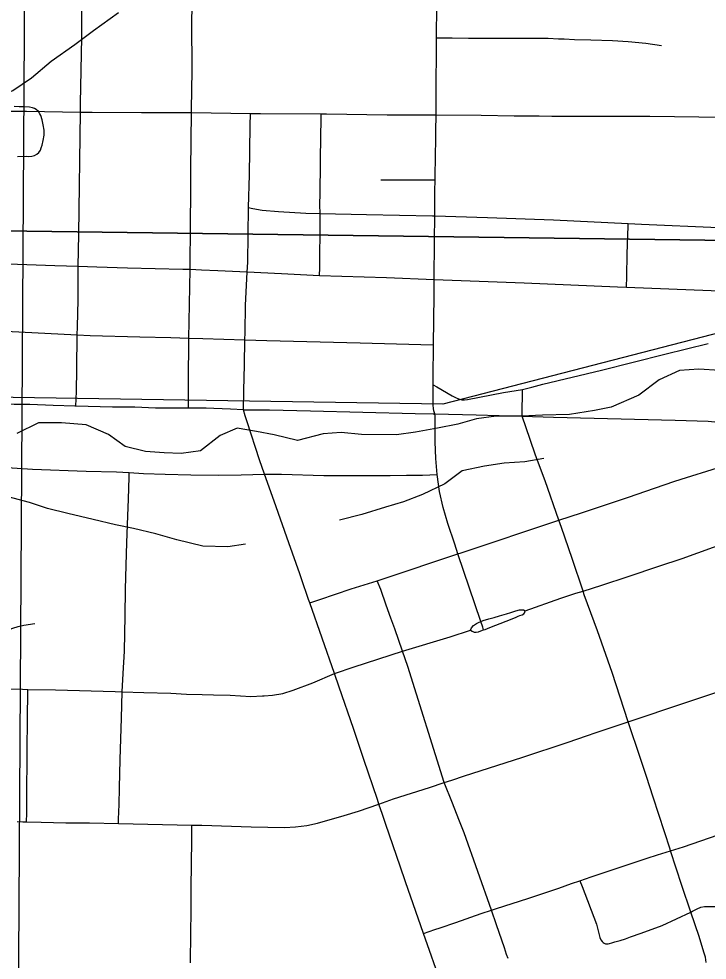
# Model space of a CAD drawing. Extents: x 0 to 34, y 0 to 22.
# Drawn here: x 14.09 to 14.479, y 17.655 to 18.187 of the extents above; entities that cross this region are included whole.
import ezdxf

# ---------------------------------------------------------------- set-up
doc = ezdxf.new("R2010")
doc.units = 0
for name, color, linetype in [('GM_X_City_Street', 7, 'Continuous'), ('GM_X_County_Road', 7, 'Continuous'), ('GM_X_Minor_River', 7, 'Continuous'), ('GM_X_Rail_Line', 7, 'Continuous'), ('GM_X_Section', 7, 'Continuous'), ('GM_X_State_Route', 7, 'Continuous'), ('GM_X_US_Shield', 7, 'Continuous')]:
    doc.layers.add(name, color=color, linetype=linetype)

msp = doc.modelspace()

# ---------------------------------------------------------------- linework, layer by layer
at = {"layer": 'GM_X_City_Street'}
for p, q in [((14.18766, 18.13383), (14.22086, 18.13326)), ((14.35093, 17.84646), (14.338, 17.88468))]:
    msp.add_line(p, q, dxfattribs=at)
for points in [[(14.32593, 18.17604), (14.32609, 18.1945), (14.32614, 18.21004), (14.32601, 18.21621), (14.32612, 18.22542), (14.32622, 18.23474), (14.32652, 18.25948), (14.32661, 18.27402)], [(14.12305, 18.00829), (14.12319, 18.01281), (14.12364, 18.02816), (14.12361, 18.04688), (14.12398, 18.06514), (14.12487, 18.13413), (14.12494, 18.1392), (14.12562, 18.17622), (14.12584, 18.22562), (14.12607, 18.23472), (14.12602, 18.23586), (14.12581, 18.23683), (14.12532, 18.23791), (14.12435, 18.23873)], [(14.18766, 18.13383), (14.18768, 18.13573), (14.18798, 18.15745), (14.18786, 18.18536), (14.18824, 18.20084), (14.18827, 18.21016), (14.18827, 18.21325)], [(14.32564, 18.13248), (14.32571, 18.15118), (14.32592, 18.16664), (14.32591, 18.17284), (14.32593, 18.17604)], [(14.32593, 18.17604), (14.33473, 18.17597), (14.34392, 18.17591), (14.36851, 18.17581), (14.3745, 18.17575), (14.37739, 18.17578), (14.38017, 18.17584), (14.38307, 18.17583), (14.38894, 18.17574), (14.39483, 18.17553), (14.39787, 18.17539), (14.40376, 18.17517), (14.41297, 18.1748), (14.42516, 18.17443), (14.43399, 18.17396), (14.44402, 18.173), (14.45284, 18.1717)], [(14.08937, 18.1091), (14.09431, 18.10914), (14.09585, 18.1091), (14.09745, 18.10928), (14.09902, 18.10967), (14.10036, 18.11036), (14.10138, 18.1113), (14.10234, 18.11261), (14.10284, 18.11398), (14.10325, 18.11538), (14.10396, 18.11812), (14.10438, 18.12097), (14.10438, 18.12391), (14.10391, 18.12689), (14.10332, 18.12967), (14.10256, 18.13216), (14.10203, 18.13316), (14.10124, 18.13438), (14.1, 18.13552), (14.09906, 18.13612), (14.0978, 18.13657), (14.09625, 18.13686), (14.09334, 18.13698), (14.09042, 18.13711), (14.0875, 18.13724)], [(14.05172, 18.13477), (14.06058, 18.1347), (14.07595, 18.1346), (14.09449, 18.13462), (14.12487, 18.13413)], [(14.12487, 18.13413), (14.1315, 18.13402), (14.1593, 18.13395), (14.18405, 18.13384), (14.18766, 18.13383)], [(14.18681, 18.04519), (14.18692, 18.05214), (14.18707, 18.06454), (14.18695, 18.06757), (14.18699, 18.07068), (14.18728, 18.08927), (14.18724, 18.1017), (14.18766, 18.13383)], [(14.21703, 17.96606), (14.21719, 17.97684), (14.2176, 17.99133), (14.21779, 18.00555), (14.21786, 18.00971), (14.21817, 18.02502), (14.21907, 18.04376), (14.21934, 18.04943), (14.2195, 18.06477), (14.21986, 18.08022), (14.22028, 18.09865), (14.22075, 18.12633), (14.22086, 18.13326)], [(14.22086, 18.13326), (14.22648, 18.13321), (14.26079, 18.13311)], [(14.25988, 18.04155), (14.25995, 18.04637), (14.26003, 18.05215), (14.2601, 18.05678), (14.26018, 18.06238), (14.26028, 18.06929), (14.26019, 18.0769), (14.26013, 18.08163), (14.26021, 18.08839), (14.26058, 18.12195), (14.2607, 18.12816), (14.26079, 18.13311)], [(14.26079, 18.13311), (14.26389, 18.1331), (14.29813, 18.13256), (14.32564, 18.13248)], [(14.32515, 18.09583), (14.32522, 18.09884), (14.32516, 18.10186), (14.32534, 18.10478), (14.3256, 18.12326), (14.32564, 18.13248)], [(14.32564, 18.13248), (14.35107, 18.13242), (14.36977, 18.13201), (14.38382, 18.13192), (14.39092, 18.13187), (14.41013, 18.13175), (14.42149, 18.13178), (14.43507, 18.13182), (14.44634, 18.1317), (14.48797, 18.13127), (14.51915, 18.13116), (14.54826, 18.13081)], [(14.29442, 18.09586), (14.31759, 18.09579), (14.32369, 18.09582), (14.32515, 18.09583)], [(14.32489, 18.07556), (14.32502, 18.08948), (14.32515, 18.09583)], [(14.21986, 18.08022), (14.22131, 18.07989), (14.22434, 18.07921), (14.22742, 18.0788), (14.2367, 18.07797), (14.25221, 18.07708), (14.26019, 18.0769), (14.28636, 18.07631), (14.32363, 18.0756), (14.32489, 18.07556), (14.35468, 18.07459), (14.39193, 18.07318), (14.43414, 18.07121), (14.44158, 18.07086), (14.485, 18.06897), (14.50671, 18.06792), (14.54529, 18.06574), (14.54764, 18.06561)], [(14.32463, 18.03941), (14.32476, 18.06165), (14.32489, 18.07556)], [(14.43312, 18.03501), (14.43326, 18.04144), (14.43354, 18.05381), (14.43409, 18.06989), (14.43414, 18.07121)], [(14.12361, 18.04688), (14.1104, 18.0473), (14.0894, 18.04795), (14.07387, 18.04853), (14.06268, 18.04895)], [(14.18681, 18.04519), (14.18264, 18.04529), (14.15154, 18.046), (14.13416, 18.04655), (14.12361, 18.04688)], [(14.18614, 18.00648), (14.18632, 18.01594), (14.18681, 18.04519)], [(14.21907, 18.04376), (14.20249, 18.04447), (14.19323, 18.04488), (14.18681, 18.04519)], [(14.25988, 18.04155), (14.23844, 18.04282), (14.21907, 18.04376)], [(14.32463, 18.03941), (14.29771, 18.04046), (14.25988, 18.04155)], [(14.32426, 18.00262), (14.32458, 18.03069), (14.32463, 18.03941)], [(14.43312, 18.03501), (14.42807, 18.0352), (14.37533, 18.03743), (14.32463, 18.03941)], [(14.54695, 18.03069), (14.53315, 18.03119), (14.48084, 18.03325), (14.43312, 18.03501)], [(14.06588, 18.01226), (14.07528, 18.01083), (14.12305, 18.00829)], [(14.1224, 17.96803), (14.12261, 17.97635), (14.12291, 17.98889), (14.12305, 18.00829)], [(14.12305, 18.00829), (14.13038, 18.00793), (14.15851, 18.00716), (14.17592, 18.00677), (14.18614, 18.00648)], [(14.18583, 17.96696), (14.18595, 17.97438), (14.18596, 17.97978), (14.18599, 17.99233), (14.18604, 17.99547), (14.18614, 18.00648)], [(14.18614, 18.00648), (14.19392, 18.00623), (14.21779, 18.00555)], [(14.21779, 18.00555), (14.23003, 18.0052), (14.28283, 18.0038), (14.31701, 18.00283), (14.32426, 18.00262)], [(14.32404, 17.98003), (14.32405, 17.98423), (14.32426, 18.00262)], [(14.32501, 17.96371), (14.32445, 17.96542), (14.32415, 17.96668), (14.32403, 17.96859), (14.32403, 17.97184), (14.32404, 17.98003)], [(14.37429, 17.96238), (14.37424, 17.96337), (14.37427, 17.96625), (14.3743, 17.96832), (14.37435, 17.97223), (14.37437, 17.97441), (14.37442, 17.97752)], [(14.32618, 17.92948), (14.32545, 17.93847), (14.32521, 17.94785), (14.32519, 17.95457), (14.32515, 17.96148), (14.32512, 17.96236), (14.32501, 17.96371)], [(14.47819, 17.65386), (14.47769, 17.65686), (14.47687, 17.65977), (14.47422, 17.66853), (14.46949, 17.6824), (14.46442, 17.69731), (14.45802, 17.71699), (14.45774, 17.71784), (14.44824, 17.74729), (14.44436, 17.75903), (14.43944, 17.77359), (14.43552, 17.78531), (14.43407, 17.78984), (14.4251, 17.81772), (14.41678, 17.8411), (14.40929, 17.86151), (14.40859, 17.86363), (14.40249, 17.88202), (14.39646, 17.89956), (14.39503, 17.90362), (14.3872, 17.92588), (14.38171, 17.9404), (14.37869, 17.94926), (14.37429, 17.96238)], [(14.25431, 17.85706), (14.25997, 17.85888), (14.27766, 17.86492), (14.29244, 17.86951), (14.2957, 17.8706), (14.338, 17.88468), (14.33983, 17.88529), (14.39503, 17.90362), (14.40775, 17.90784), (14.43434, 17.9167), (14.44896, 17.92169), (14.46045, 17.92561), (14.46691, 17.92772), (14.49589, 17.93682), (14.49846, 17.93762), (14.51406, 17.94295), (14.51719, 17.94419), (14.51967, 17.94543), (14.52154, 17.94652), (14.52512, 17.94862)], [(14.07056, 17.93578), (14.07402, 17.93516), (14.07985, 17.9341), (14.08638, 17.93321), (14.09786, 17.93251), (14.12806, 17.93127), (14.14521, 17.93088), (14.15243, 17.93051), (14.16046, 17.93009), (14.17265, 17.92969), (14.18722, 17.92932), (14.20263, 17.92913), (14.21568, 17.92928), (14.22887, 17.92964)], [(14.14633, 17.73238), (14.14643, 17.7349), (14.14675, 17.74318), (14.14691, 17.75261), (14.14741, 17.76854), (14.14807, 17.79193), (14.14851, 17.80678), (14.14911, 17.81707), (14.14977, 17.82974), (14.1501, 17.84958), (14.15042, 17.86453), (14.15075, 17.87818), (14.15107, 17.89087), (14.15164, 17.90621), (14.15212, 17.91548), (14.15238, 17.92792), (14.15243, 17.93051)], [(14.22887, 17.92964), (14.23832, 17.92967), (14.26225, 17.92892), (14.2879, 17.92892), (14.29975, 17.92896), (14.30889, 17.92915), (14.318, 17.92917), (14.32618, 17.92948)], [(14.338, 17.88468), (14.33619, 17.89003), (14.33226, 17.90181), (14.32957, 17.91078), (14.3276, 17.91995), (14.32618, 17.92948)], [(14.40859, 17.86363), (14.41927, 17.86697), (14.43402, 17.87188), (14.45144, 17.87767), (14.4646, 17.88209), (14.48224, 17.88838), (14.50891, 17.89722), (14.51171, 17.89811)], [(14.36625, 17.65622), (14.36544, 17.6585), (14.36434, 17.66211), (14.35975, 17.67518), (14.35702, 17.68345), (14.34155, 17.72708), (14.33858, 17.73459), (14.3349, 17.74393), (14.33031, 17.75556), (14.30968, 17.82105), (14.30674, 17.82974), (14.30229, 17.84225), (14.30014, 17.8483), (14.29753, 17.85562), (14.29438, 17.86447), (14.29244, 17.86951)], [(14.37585, 17.85248), (14.39606, 17.8596), (14.40461, 17.86239), (14.40859, 17.86363)], [(14.35093, 17.84646), (14.35228, 17.84693), (14.35538, 17.84788), (14.35837, 17.84871), (14.36139, 17.84964), (14.36533, 17.85085), (14.36781, 17.85159), (14.37064, 17.85249), (14.37273, 17.85297), (14.37356, 17.8531), (14.37429, 17.8531), (14.37501, 17.85296), (14.37585, 17.85248)], [(14.35242, 17.84167), (14.35335, 17.84201), (14.35606, 17.84304), (14.36523, 17.84656), (14.37045, 17.84877), (14.37199, 17.84942), (14.37301, 17.84984), (14.37418, 17.85031), (14.37516, 17.85077), (14.37569, 17.8515), (14.37585, 17.85248)], [(14.06667, 17.83429), (14.08098, 17.84044), (14.08685, 17.84272), (14.08986, 17.84369), (14.09295, 17.84446), (14.09925, 17.84539)], [(14.3451, 17.84157), (14.34569, 17.84293), (14.34684, 17.84417), (14.34839, 17.84529), (14.35003, 17.84615), (14.35093, 17.84646)], [(14.35242, 17.84167), (14.35201, 17.84327), (14.35093, 17.84646)], [(14.30674, 17.82974), (14.33356, 17.83773), (14.3451, 17.84157)], [(14.3451, 17.84157), (14.34609, 17.84099), (14.34719, 17.8405), (14.34827, 17.84041), (14.34951, 17.84063), (14.35095, 17.84113), (14.35242, 17.84167)], [(14.26831, 17.81703), (14.2794, 17.82085), (14.30674, 17.82974)], [(14.22866, 17.80454), (14.2334, 17.80495), (14.23914, 17.80586), (14.24502, 17.80769), (14.25616, 17.81188), (14.26831, 17.81703)], [(14.29338, 17.74341), (14.3017, 17.74637), (14.32191, 17.75282), (14.33031, 17.75556), (14.33454, 17.75693), (14.34165, 17.75924), (14.37411, 17.76972), (14.40017, 17.77837), (14.41047, 17.78197), (14.41605, 17.78383), (14.43407, 17.78984), (14.46614, 17.80054), (14.50845, 17.81462)], [(13.99979, 17.80966), (14.00712, 17.80952), (14.0265, 17.80914), (14.04387, 17.80886), (14.06061, 17.80872), (14.07182, 17.80853), (14.09214, 17.80821), (14.0952, 17.80815)], [(14.09456, 17.73337), (14.0946, 17.73827), (14.09474, 17.75435), (14.09483, 17.76504), (14.09494, 17.77771), (14.09502, 17.78708), (14.09509, 17.79547), (14.09515, 17.8032), (14.0952, 17.80815)], [(14.0952, 17.80815), (14.11083, 17.80788), (14.14448, 17.80691), (14.14851, 17.80678)], [(14.14851, 17.80678), (14.16074, 17.80641), (14.17586, 17.80593), (14.18479, 17.80544), (14.19357, 17.80528), (14.20007, 17.80511), (14.20951, 17.80479), (14.22104, 17.80413), (14.22771, 17.80446), (14.22866, 17.80454)], [(14.08925, 17.73349), (14.0924, 17.73342), (14.09456, 17.73337), (14.10272, 17.7332), (14.11662, 17.73278), (14.13011, 17.73278), (14.14633, 17.73238), (14.18786, 17.73153), (14.19342, 17.73141), (14.22136, 17.7306), (14.2401, 17.73017), (14.24639, 17.73047), (14.25263, 17.73133), (14.25878, 17.73265), (14.27375, 17.73698), (14.28181, 17.73939), (14.29338, 17.74341)], [(14.45802, 17.71699), (14.46527, 17.7193), (14.47997, 17.72426), (14.49459, 17.7294), (14.50629, 17.73334), (14.51798, 17.73726), (14.52983, 17.7411), (14.53866, 17.7442), (14.54734, 17.74733)], [(14.18709, 17.65378), (14.1873, 17.67075), (14.18735, 17.6827), (14.18749, 17.69594), (14.18778, 17.7232), (14.18786, 17.73153)], [(14.40683, 17.70007), (14.4132, 17.70228), (14.42226, 17.70529), (14.44489, 17.71279), (14.45068, 17.71466), (14.45802, 17.71699)], [(14.35702, 17.68345), (14.3598, 17.68437), (14.37741, 17.69013), (14.38536, 17.69277), (14.39492, 17.69594), (14.4021, 17.69843), (14.40683, 17.70007)], [(14.40683, 17.70007), (14.40817, 17.69686), (14.41613, 17.6756), (14.41691, 17.6725), (14.41766, 17.66951), (14.41811, 17.66797), (14.41861, 17.66674), (14.41932, 17.66573), (14.41991, 17.66522), (14.42053, 17.66478), (14.42124, 17.66451), (14.42195, 17.66444), (14.42277, 17.66448), (14.42346, 17.66459), (14.42493, 17.66498), (14.42646, 17.66551), (14.42949, 17.66637), (14.43249, 17.66731), (14.43538, 17.66848), (14.44136, 17.67051), (14.45327, 17.67475), (14.46949, 17.6824)], [(14.46949, 17.6824), (14.47041, 17.68289), (14.473, 17.6843), (14.47505, 17.68516), (14.4771, 17.68559), (14.47904, 17.68559), (14.48152, 17.68559), (14.48508, 17.68548), (14.49238, 17.68564), (14.52686, 17.68552), (14.54882, 17.68516), (14.56765, 17.68471), (14.58018, 17.6844), (14.58955, 17.68443), (14.59684, 17.68444)], [(14.31862, 17.67028), (14.32494, 17.67255), (14.32791, 17.67347), (14.33674, 17.67641), (14.35111, 17.6815), (14.35702, 17.68345)]]:
    msp.add_lwpolyline(points, dxfattribs=at)
at = {"layer": 'GM_X_County_Road'}
for points in [[(14.37442, 17.97752), (14.37965, 17.97878), (14.38595, 17.98042), (14.41893, 17.98837), (14.45481, 17.99738), (14.47914, 18.00342)], [(14.32404, 17.98003), (14.32608, 17.97889), (14.3347, 17.97395), (14.33666, 17.97292), (14.33838, 17.97212), (14.3401, 17.97166), (14.34171, 17.97154), (14.34342, 17.97181), (14.36369, 17.97569), (14.37442, 17.97752)]]:
    msp.add_lwpolyline(points, dxfattribs=at)
at = {"layer": 'GM_X_Minor_River'}
for points in [[(13.92737, 18.19061), (13.93873, 18.18144), (13.94971, 18.17265), (13.95918, 18.16729), (13.97132, 18.16305), (13.98421, 18.15768), (13.99596, 18.15344), (14.00962, 18.1492), (14.02289, 18.14572), (14.03389, 18.14302), (14.04945, 18.14066), (14.06046, 18.14024), (14.07451, 18.14131), (14.08668, 18.1462), (14.09734, 18.15337), (14.10838, 18.16282), (14.1217, 18.17226), (14.13236, 18.1802), (14.14644, 18.19039)], [(14.48576, 17.98814), (14.47399, 17.98894), (14.46297, 17.98822), (14.45156, 17.98294), (14.44014, 17.97424), (14.42454, 17.96745), (14.41504, 17.96558), (14.40098, 17.96335), (14.38578, 17.96303), (14.374, 17.96231), (14.35957, 17.96236), (14.34855, 17.96088), (14.3379, 17.95787), (14.3265, 17.95563), (14.31396, 17.9534), (14.30331, 17.95191), (14.28356, 17.95198), (14.27217, 17.95316), (14.26191, 17.95244), (14.24746, 17.94869), (14.23417, 17.95177), (14.2243, 17.95371), (14.21329, 17.95565), (14.20378, 17.9515), (14.19274, 17.9428), (14.18172, 17.94132), (14.17222, 17.94173), (14.16159, 17.94253), (14.1502, 17.94523), (14.14072, 17.9521), (14.1282, 17.95747), (14.11415, 17.95865), (14.10123, 17.9587), (14.08906, 17.95266)], [(14.21799, 17.89008), (14.2081, 17.88859), (14.19405, 17.88902), (14.17924, 17.89249), (14.16747, 17.89595), (14.15494, 17.89904), (14.14469, 17.90097), (14.13216, 17.90406), (14.11774, 17.90753), (14.10635, 17.91023), (14.0961, 17.91369), (14.08129, 17.91754), (14.06876, 17.921), (14.05624, 17.9256), (14.04599, 17.92868), (14.03575, 17.93214), (14.0255, 17.93559), (14.01601, 17.93829), (14.00082, 17.94214), (13.98639, 17.94599), (13.975, 17.94907), (13.96513, 17.951), (13.95526, 17.9537), (13.94121, 17.95679)], [(14.38643, 17.93852), (14.37579, 17.93665), (14.36401, 17.93594), (14.35299, 17.93408), (14.34044, 17.93146), (14.33054, 17.92427), (14.31799, 17.91823), (14.30734, 17.91409), (14.29707, 17.91109), (14.28376, 17.90695), (14.27121, 17.90358)]]:
    msp.add_lwpolyline(points, dxfattribs=at)
at = {"layer": 'GM_X_Rail_Line'}
msp.add_lwpolyline([(15.04011, 18.99876), (14.89003, 18.49791), (14.77587, 18.08165), (14.64474, 18.05058), (14.32955, 17.9691), (13.91678, 17.97559), (13.89038, 17.96958), (13.86935, 17.9605), (13.84404, 17.94417), (13.82606, 17.92493), (13.79728, 17.87135), (13.78402, 17.84741), (13.76278, 17.82947), (13.73567, 17.81573), (13.69777, 17.79733), (13.65703, 17.78154), (13.61658, 17.76725), (13.45712, 17.70773), (13.36788, 17.66963), (13.28339, 17.62439), (13.2404, 17.59882)], dxfattribs=at)
at = {"layer": 'GM_X_Section'}
for points in [[(14.85583, 19.05974), (14.84601, 18.05685), (13.83937, 18.07027), (13.85109, 19.07319)], [(15.11019, 18.22945), (15.0949, 17.21752), (14.08752, 17.22638), (14.09372, 18.2398)], [(14.84601, 18.05685), (14.82918, 17.05022), (13.82408, 17.05834), (13.83937, 18.07027)]]:
    msp.add_lwpolyline(points, close=True, dxfattribs=at)
at = {"layer": 'GM_X_State_Route'}
msp.add_line((14.26831, 17.81703), (14.25431, 17.85706), dxfattribs=at)
for points in [[(14.1224, 17.96803), (14.12176, 17.96805), (14.10946, 17.96837), (14.09629, 17.96891), (14.08742, 17.96905), (14.0732, 17.96945)], [(14.18583, 17.96696), (14.16732, 17.967), (14.15556, 17.9674), (14.143, 17.96741), (14.1224, 17.96803)], [(14.21703, 17.96606), (14.20966, 17.96631), (14.20486, 17.96652), (14.20024, 17.96668), (14.19583, 17.96689), (14.19199, 17.967), (14.18583, 17.96696)], [(14.22887, 17.92964), (14.22605, 17.93765), (14.21894, 17.95914), (14.21793, 17.96258), (14.21703, 17.96606)], [(14.21703, 17.96606), (14.23154, 17.966), (14.25472, 17.9654), (14.31393, 17.96394), (14.32402, 17.96373), (14.32501, 17.96371)], [(14.32501, 17.96371), (14.34824, 17.96323), (14.37429, 17.96238), (14.39188, 17.9618), (14.46053, 17.96022), (14.47919, 17.9595), (14.48843, 17.95862), (14.49176, 17.95804), (14.49451, 17.95756), (14.50351, 17.95526), (14.52512, 17.94862), (14.60026, 17.9253), (14.61458, 17.92073), (14.63355, 17.91455), (14.6572, 17.90691), (14.68678, 17.89753), (14.71831, 17.88796), (14.72243, 17.88671), (14.73416, 17.88312), (14.74494, 17.87982), (14.75435, 17.87695), (14.76687, 17.87311), (14.82019, 17.85642), (14.82822, 17.85386)], [(14.24871, 17.87334), (14.24251, 17.89096), (14.23429, 17.91433), (14.22887, 17.92964)], [(14.25431, 17.85706), (14.25371, 17.8589), (14.24968, 17.87056), (14.24871, 17.87334)], [(14.29338, 17.74341), (14.2925, 17.74596), (14.28488, 17.76847), (14.27899, 17.78597), (14.27098, 17.8094), (14.26831, 17.81703)], [(14.31862, 17.67028), (14.30841, 17.69955), (14.30533, 17.70836), (14.29735, 17.73178), (14.29542, 17.73751), (14.29338, 17.74341)], [(14.35716, 17.55736), (14.35501, 17.56378), (14.34291, 17.59983), (14.33691, 17.61746), (14.32885, 17.64091), (14.31862, 17.67028)]]:
    msp.add_lwpolyline(points, dxfattribs=at)
at = {"layer": 'GM_X_US_Shield'}
msp.add_lwpolyline([(13.2404, 18.2489), (13.2404, 17.23459), (14.08752, 17.22638), (14.09372, 18.2398)], close=True, dxfattribs=at)

doc.saveas('drawing.dxf')
